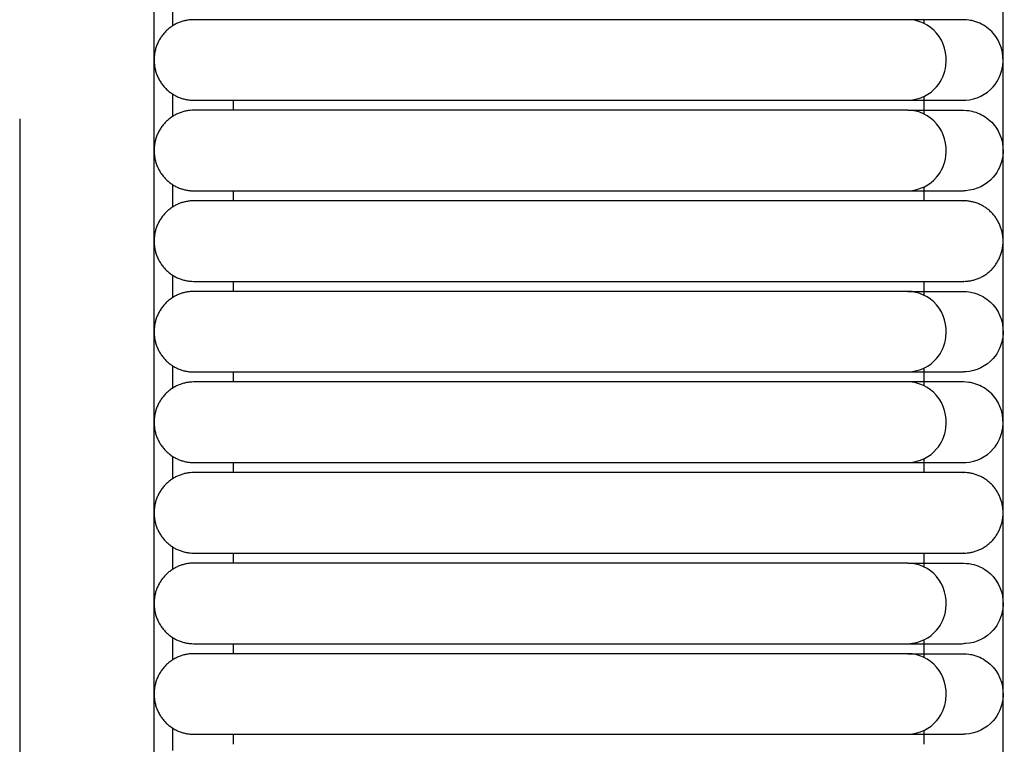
# Model space of a CAD drawing. Header units: millimetres. Extents: x -31695 to -19845, y -5614 to 7253.
# Tile 349 of 432: x -25021 to -24971, y 4986 to 5023. Entities that reach past the tile are written whole.
import ezdxf

# ---------------------------------------------------------------- set-up
doc = ezdxf.new("R2010")
doc.units = ezdxf.units.MM
doc.layers.add('2d', color=7, linetype='Continuous', true_color=0x000000)

msp = doc.modelspace()

# ---------------------------------------------------------------- linework, layer by layer
at = {"layer": '2d', "linetype": 'Continuous', "lineweight": -3}
for points, degree in [([(-24970.929, 4677.247), (-24970.929, 5052.785), (-24970.929, 5428.322)], 2), ([(-25013.743, 4697.546), (-25013.743, 5052.785), (-25013.743, 5408.023)], 2), ([(-25012.817, 5023.666), (-25012.817, 5023.286), (-25012.817, 5022.907), (-25012.817, 5022.528)], 3), ([(-24987.319, 5022.843), (-24996.05, 5022.843), (-25004.782, 5022.843)], 2), ([(-24974.912, 5022.651), (-24974.912, 5022.747), (-24974.912, 5022.843)], 2), ([(-25012.817, 5019.098), (-25012.817, 5018.719), (-25012.817, 5018.34), (-25012.817, 5017.961)], 3), ([(-24974.912, 5018.083), (-24974.912, 5018.529), (-24974.912, 5018.975)], 2), ([(-25009.76, 5018.783), (-25009.76, 5018.53), (-25009.76, 5018.276)], 2), ([(-25004.782, 5018.783), (-24996.05, 5018.783), (-24987.319, 5018.783)], 2), ([(-24987.319, 5018.783), (-24986.453, 5018.784), (-24985.583, 5018.784), (-24984.73, 5018.784)], 3), ([(-24973.212, 5018.784), (-24973.025, 5018.784), (-24972.927, 5018.784), (-24972.921, 5018.784)], 3), ([(-24972.914, 5018.784), (-24972.879, 5018.784), (-24972.846, 5018.785), (-24972.812, 5018.786)], 3), ([(-25020.521, 5017.84), (-25020.521, 4936.049), (-25020.521, 4854.681), (-25020.521, 4786.528)], 3), ([(-24987.319, 5018.276), (-24996.05, 5018.276), (-25004.782, 5018.276)], 2), ([(-25012.817, 5014.531), (-25012.817, 5014.152), (-25012.817, 5013.773), (-25012.817, 5013.394)], 3), ([(-24974.912, 5013.709), (-24974.912, 5014.058), (-24974.912, 5014.408)], 2), ([(-25009.76, 5014.216), (-25009.76, 5013.962), (-25009.76, 5013.709)], 2), ([(-25004.782, 5014.216), (-24996.05, 5014.216), (-24987.319, 5014.216)], 2), ([(-24987.319, 5014.216), (-24985.715, 5014.216), (-24984.097, 5014.216), (-24982.605, 5014.216)], 3), ([(-24973.212, 5014.216), (-24973.025, 5014.216), (-24972.927, 5014.216), (-24972.921, 5014.216)], 3), ([(-24972.812, 5014.219), (-24972.846, 5014.218), (-24972.879, 5014.217), (-24972.914, 5014.216)], 3), ([(-24987.319, 5013.709), (-24996.05, 5013.709), (-25004.782, 5013.709)], 2), ([(-25012.817, 5009.963), (-25012.817, 5009.584), (-25012.817, 5009.205), (-25012.817, 5008.826)], 3), ([(-25009.76, 5009.649), (-25009.76, 5009.395), (-25009.76, 5009.141)], 2), ([(-25004.782, 5009.649), (-24996.05, 5009.649), (-24987.319, 5009.649)], 2), ([(-24974.912, 5008.949), (-24974.912, 5009.299), (-24974.912, 5009.649)], 2), ([(-24987.319, 5009.141), (-24996.05, 5009.141), (-25004.782, 5009.141)], 2), ([(-25012.817, 5005.396), (-25012.817, 5005.017), (-25012.817, 5004.638), (-25012.817, 5004.259)], 3), ([(-25009.76, 5005.081), (-25009.76, 5004.828), (-25009.76, 5004.574)], 2), ([(-25004.782, 5005.081), (-24996.05, 5005.081), (-24987.319, 5005.081)], 2), ([(-24974.912, 5004.381), (-24974.912, 5004.827), (-24974.912, 5005.273)], 2), ([(-24973.212, 5005.082), (-24973.025, 5005.082), (-24972.927, 5005.082), (-24972.921, 5005.082)], 3), ([(-24972.812, 5005.084), (-24972.846, 5005.083), (-24972.879, 5005.082), (-24972.914, 5005.082)], 3), ([(-24987.319, 5004.574), (-24996.05, 5004.574), (-25004.782, 5004.574)], 2), ([(-25012.817, 5000.829), (-25012.817, 5000.45), (-25012.817, 5000.071), (-25012.817, 4999.692)], 3), ([(-25009.76, 5000.514), (-25009.76, 5000.26), (-25009.76, 5000.006)], 2), ([(-25004.782, 5000.514), (-24996.05, 5000.514), (-24987.319, 5000.514)], 2), ([(-24987.319, 5000.514), (-24985.715, 5000.514), (-24984.097, 5000.514), (-24982.605, 5000.514)], 3), ([(-24974.912, 5000.006), (-24974.912, 5000.356), (-24974.912, 5000.706)], 2), ([(-24973.212, 5000.514), (-24973.025, 5000.514), (-24972.927, 5000.514), (-24972.921, 5000.514)], 3), ([(-24972.914, 5000.514), (-24972.879, 5000.515), (-24972.846, 5000.516), (-24972.812, 5000.517)], 3), ([(-24987.319, 5000.006), (-24996.05, 5000.006), (-25004.782, 5000.006)], 2), ([(-25012.817, 4996.261), (-25012.817, 4995.882), (-25012.817, 4995.503), (-25012.817, 4995.124)], 3), ([(-25009.76, 4995.947), (-25009.76, 4995.693), (-25009.76, 4995.439)], 2), ([(-25004.782, 4995.947), (-24996.05, 4995.947), (-24987.319, 4995.947)], 2), ([(-24974.912, 4995.247), (-24974.912, 4995.597), (-24974.912, 4995.947)], 2), ([(-24987.319, 4995.439), (-24996.05, 4995.439), (-25004.782, 4995.439)], 2), ([(-25012.817, 4991.694), (-25012.817, 4991.315), (-25012.817, 4990.936), (-25012.817, 4990.557)], 3), ([(-24974.912, 4990.679), (-24974.912, 4991.125), (-24974.912, 4991.571)], 2), ([(-25009.76, 4991.379), (-25009.76, 4991.126), (-25009.76, 4990.872)], 2), ([(-25004.782, 4991.379), (-24996.05, 4991.379), (-24987.319, 4991.379)], 2), ([(-24973.212, 4991.379), (-24973.025, 4991.379), (-24972.927, 4991.379), (-24972.921, 4991.38)], 3), ([(-24972.812, 4991.382), (-24972.846, 4991.381), (-24972.879, 4991.38), (-24972.914, 4991.379)], 3), ([(-24987.319, 4990.872), (-24996.05, 4990.872), (-25004.782, 4990.872)], 2), ([(-25012.817, 4987.127), (-25012.817, 4986.748), (-25012.817, 4986.369), (-25012.817, 4985.99)], 3), ([(-25009.76, 4986.812), (-25009.76, 4986.558), (-25009.76, 4986.304)], 2), ([(-25004.782, 4986.812), (-24996.05, 4986.812), (-24987.319, 4986.812)], 2), ([(-24974.912, 4986.304), (-24974.912, 4986.654), (-24974.912, 4987.004)], 2), ([(-24973.212, 4986.812), (-24973.025, 4986.812), (-24972.927, 4986.812), (-24972.921, 4986.812)], 3), ([(-24972.812, 4986.815), (-24972.846, 4986.814), (-24972.879, 4986.813), (-24972.914, 4986.812)], 3)]:
    msp.add_open_spline(points, degree=degree, dxfattribs=at)
for points, weights in [([(-25011.751, 5022.843), (-25013.743, 5022.843), (-25013.743, 5020.813)], [0.999999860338, 0.707106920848, 0.999999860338]), ([(-25013.743, 5020.813), (-25013.743, 5018.783), (-25011.751, 5018.783)], [0.999999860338, 0.707106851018, 1]), ([(-25011.751, 5018.276), (-25013.743, 5018.276), (-25013.743, 5016.246)], [1, 0.707106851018, 0.999999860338]), ([(-25011.751, 5013.709), (-25013.743, 5013.709), (-25013.743, 5011.679)], [1, 0.707106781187, 1]), ([(-24972.92, 5013.709), (-24972.92, 5013.709), (-24975.727, 5013.709)], [1, 0.951503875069, 0.919067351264]), ([(-24970.929, 5011.679), (-24970.929, 5013.709), (-24972.92, 5013.709)], [0.999999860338, 0.707106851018, 1]), ([(-25013.743, 5011.679), (-25013.743, 5009.649), (-25011.751, 5009.649)], [1, 0.707106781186, 1]), ([(-24972.92, 5009.649), (-24970.929, 5009.649), (-24970.929, 5011.679)], [0.999999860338, 0.707106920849, 0.999999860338]), ([(-24975.727, 5009.649), (-24972.92, 5009.649), (-24972.92, 5009.649)], [0.919067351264, 0.951503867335, 0.999999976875]), ([(-25011.751, 5009.141), (-25013.743, 5009.141), (-25013.743, 5007.111)], [0.999999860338, 0.707106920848, 0.999999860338]), ([(-25013.743, 5007.111), (-25013.743, 5005.081), (-25011.751, 5005.081)], [0.999999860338, 0.707106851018, 1]), ([(-25011.751, 5004.574), (-25013.743, 5004.574), (-25013.743, 5002.544)], [1, 0.707106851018, 0.999999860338]), ([(-25011.751, 5000.006), (-25013.743, 5000.006), (-25013.743, 4997.977)], [1, 0.707106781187, 1]), ([(-24972.92, 5000.006), (-24972.92, 5000.006), (-24975.727, 5000.006)], [1, 0.951503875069, 0.919067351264]), ([(-24970.929, 4997.977), (-24970.929, 5000.006), (-24972.92, 5000.006)], [1, 0.707106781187, 1]), ([(-25013.743, 4997.977), (-25013.743, 4995.947), (-25011.751, 4995.947)], [1, 0.707106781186, 1]), ([(-24972.92, 4995.947), (-24970.929, 4995.947), (-24970.929, 4997.977)], [0.999999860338, 0.707106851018, 1]), ([(-24975.727, 4995.947), (-24972.92, 4995.947), (-24972.92, 4995.947)], [0.919067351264, 0.951503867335, 0.999999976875]), ([(-25011.751, 4995.439), (-25013.743, 4995.439), (-25013.743, 4993.409)], [0.999999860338, 0.707106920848, 0.999999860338]), ([(-25013.743, 4993.409), (-25013.743, 4991.379), (-25011.751, 4991.379)], [0.999999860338, 0.707106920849, 0.999999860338]), ([(-25011.751, 4990.872), (-25013.743, 4990.872), (-25013.743, 4988.842)], [0.999999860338, 0.707106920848, 0.999999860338]), ([(-25013.743, 4988.842), (-25013.743, 4986.812), (-25011.751, 4986.812)], [0.999999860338, 0.707106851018, 1])]:
    msp.add_rational_spline(points, weights, degree=2, dxfattribs=at)
for points, weights, knots in [([(-25004.782, 5022.843), (-25007.669, 5022.843), (-25009.71, 5022.843), (-25011.751, 5022.843), (-25011.751, 5022.843)], [1, 0.853553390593, 0.853553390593, 0.853553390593, 1], [3.754631, 3.754631, 3.754631, 4.33453, 4.33453, 4.914429, 4.914429, 4.914429]), ([(-25011.751, 5018.783), (-25011.751, 5018.783), (-25009.71, 5018.783), (-25007.669, 5018.783), (-25004.782, 5018.783)], [1, 0.853553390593, 0.853553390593, 0.853553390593, 1], [6.799385, 6.799385, 6.799385, 7.379284, 7.379284, 7.959183, 7.959183, 7.959183]), ([(-25004.782, 5018.276), (-25007.669, 5018.276), (-25009.71, 5018.276), (-25011.751, 5018.276), (-25011.751, 5018.276)], [1, 0.853553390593, 0.853553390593, 0.853553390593, 0.999999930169], [0.240711, 0.240711, 0.240711, 0.820611, 0.820611, 1.400509, 1.400509, 1.400509]), ([(-25013.743, 5016.246), (-25013.743, 5015.405), (-25013.159, 5014.811), (-25012.576, 5014.216), (-25011.751, 5014.216)], [1, 0.853553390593, 0.853553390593, 0.853553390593, 1], [2.9713058, 2.9713058, 2.9713058, 3.1369912, 3.1369912, 3.3026766, 3.3026766, 3.3026766]), ([(-25011.751, 5014.216), (-25011.751, 5014.216), (-25009.71, 5014.216), (-25007.669, 5014.216), (-25004.782, 5014.216)], [1, 0.853553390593, 0.853553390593, 0.853553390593, 1], [3.302677, 3.302677, 3.302677, 3.882576, 3.882576, 4.462475, 4.462475, 4.462475]), ([(-25004.782, 5013.709), (-25007.669, 5013.709), (-25009.71, 5013.709), (-25011.751, 5013.709), (-25011.751, 5013.709)], [1, 0.853553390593, 0.853553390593, 0.853553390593, 1], [14.741392, 14.741392, 14.741392, 15.321291, 15.321291, 15.90119, 15.90119, 15.90119]), ([(-24975.727, 5013.709), (-24976.53, 5013.709), (-24978.87, 5013.709), (-24982.37, 5013.709), (-24987.319, 5013.709)], [0.919067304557, 0.853553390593, 0.853553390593, 0.853553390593, 1], [11.328464, 11.328464, 11.328464, 11.993374, 11.993374, 12.987487, 12.987487, 12.987487]), ([(-25011.751, 5009.649), (-25011.751, 5009.649), (-25009.71, 5009.649), (-25007.669, 5009.649), (-25004.782, 5009.649)], [1, 0.853553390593, 0.853553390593, 0.853553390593, 1], [17.786146, 17.786146, 17.786146, 18.366045, 18.366045, 18.945944, 18.945944, 18.945944]), ([(-24987.319, 5009.649), (-24982.37, 5009.649), (-24978.87, 5009.649), (-24976.53, 5009.649), (-24975.727, 5009.649)], [1, 0.853553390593, 0.853553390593, 0.853553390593, 0.919067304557], [20.699849, 20.699849, 20.699849, 21.693962, 21.693962, 22.358871, 22.358871, 22.358871]), ([(-25004.782, 5009.141), (-25007.669, 5009.141), (-25009.71, 5009.141), (-25011.751, 5009.141), (-25011.751, 5009.141)], [1, 0.853553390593, 0.853553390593, 0.853553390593, 1], [0.240711, 0.240711, 0.240711, 0.82061, 0.82061, 1.400509, 1.400509, 1.400509]), ([(-25011.751, 5005.081), (-25011.751, 5005.081), (-25009.71, 5005.081), (-25007.669, 5005.081), (-25004.782, 5005.081)], [1, 0.853553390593, 0.853553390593, 0.853553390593, 1], [3.285465, 3.285465, 3.285465, 3.865364, 3.865364, 4.445263, 4.445263, 4.445263]), ([(-25004.782, 5004.574), (-25007.669, 5004.574), (-25009.71, 5004.574), (-25011.751, 5004.574), (-25011.751, 5004.574)], [1, 0.853553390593, 0.853553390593, 0.853553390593, 0.999999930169], [5.598928, 5.598928, 5.598928, 6.178827, 6.178827, 6.758726, 6.758726, 6.758726]), ([(-25013.743, 5002.544), (-25013.743, 5001.703), (-25013.159, 5001.108), (-25012.576, 5000.514), (-25011.751, 5000.514)], [1, 0.853553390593, 0.853553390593, 0.853553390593, 1], [8.3295224, 8.3295224, 8.3295224, 8.4952078, 8.4952078, 8.6608932, 8.6608932, 8.6608932]), ([(-25011.751, 5000.514), (-25011.751, 5000.514), (-25009.71, 5000.514), (-25007.669, 5000.514), (-25004.782, 5000.514)], [1, 0.853553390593, 0.853553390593, 0.853553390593, 1], [8.660893, 8.660893, 8.660893, 9.240792, 9.240792, 9.820691, 9.820691, 9.820691]), ([(-25004.782, 5000.006), (-25007.669, 5000.006), (-25009.71, 5000.006), (-25011.751, 5000.006), (-25011.751, 5000.006)], [0.999999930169, 0.853553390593, 0.853553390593, 0.853553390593, 1], [14.741392, 14.741392, 14.741392, 15.321291, 15.321291, 15.90119, 15.90119, 15.90119]), ([(-24975.727, 5000.006), (-24976.53, 5000.006), (-24978.87, 5000.006), (-24982.37, 5000.006), (-24987.319, 5000.006)], [0.919067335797, 0.853553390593, 0.853553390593, 0.853553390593, 1], [11.328464, 11.328464, 11.328464, 11.993374, 11.993374, 12.987487, 12.987487, 12.987487]), ([(-25011.751, 4995.947), (-25011.751, 4995.947), (-25009.71, 4995.947), (-25007.669, 4995.947), (-25004.782, 4995.947)], [1, 0.853553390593, 0.853553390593, 0.853553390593, 1], [17.786146, 17.786146, 17.786146, 18.366045, 18.366045, 18.945944, 18.945944, 18.945944]), ([(-24987.319, 4995.947), (-24982.37, 4995.947), (-24978.87, 4995.947), (-24976.53, 4995.947), (-24975.727, 4995.947)], [1, 0.853553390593, 0.853553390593, 0.853553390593, 0.919067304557], [20.699849, 20.699849, 20.699849, 21.693962, 21.693962, 22.358871, 22.358871, 22.358871]), ([(-25004.782, 4995.439), (-25007.669, 4995.439), (-25009.71, 4995.439), (-25011.751, 4995.439), (-25011.751, 4995.439)], [1, 0.853553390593, 0.853553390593, 0.853553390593, 0.999999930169], [0.240711, 0.240711, 0.240711, 0.820611, 0.820611, 1.400509, 1.400509, 1.400509]), ([(-25011.751, 4991.379), (-25011.751, 4991.379), (-25009.71, 4991.379), (-25007.669, 4991.379), (-25004.782, 4991.379)], [0.999999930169, 0.853553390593, 0.853553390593, 0.853553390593, 0.999999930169], [3.285465, 3.285465, 3.285465, 3.865364, 3.865364, 4.445263, 4.445263, 4.445263]), ([(-25004.782, 4990.872), (-25007.669, 4990.872), (-25009.71, 4990.872), (-25011.751, 4990.872), (-25011.751, 4990.872)], [1, 0.853553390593, 0.853553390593, 0.853553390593, 0.999999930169], [0.240711, 0.240711, 0.240711, 0.820611, 0.820611, 1.400509, 1.400509, 1.400509]), ([(-25011.751, 4986.812), (-25011.751, 4986.812), (-25009.71, 4986.812), (-25007.669, 4986.812), (-25004.782, 4986.812)], [1, 0.853553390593, 0.853553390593, 0.853553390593, 1], [3.285465, 3.285465, 3.285465, 3.865364, 3.865364, 4.445263, 4.445263, 4.445263])]:
    msp.add_rational_spline(points, weights, degree=2, knots=knots, dxfattribs=at)
for points, knots in [([(-24975.727, 5022.843), (-24975.874, 5022.843), (-24976.066, 5022.843), (-24976.298, 5022.843), (-24976.901, 5022.843), (-24977.764, 5022.843), (-24978.755, 5022.843), (-24979.807, 5022.843), (-24981.114, 5022.843), (-24982.608, 5022.843), (-24984.099, 5022.843), (-24985.716, 5022.843), (-24987.319, 5022.843)], [0.644203, 0.644203, 0.644203, 0.644203, 0.798616, 0.798616, 0.798616, 1.182464, 1.182464, 1.182464, 1.585695, 1.585695, 1.585695, 2.000726, 2.000726, 2.000726, 2.000726]), ([(-24975.713, 5018.784), (-24975.113, 5018.815), (-24974.62, 5019.066), (-24974.282, 5019.466), (-24974.03, 5019.764), (-24973.865, 5020.141), (-24973.813, 5020.535), (-24973.737, 5021.115), (-24973.914, 5021.726), (-24974.284, 5022.163), (-24974.645, 5022.589), (-24975.184, 5022.843), (-24975.727, 5022.843)], [0.0014909, 0.0014909, 0.0014909, 0.0014909, 0.1660925, 0.1660925, 0.1660925, 0.287182, 0.287182, 0.287182, 0.4679963, 0.4679963, 0.4679963, 0.6442032, 0.6442032, 0.6442032, 0.6442032]), ([(-24972.92, 5022.843), (-24972.934, 5022.843), (-24973.032, 5022.843), (-24973.22, 5022.843), (-24973.408, 5022.843), (-24973.685, 5022.843), (-24974.054, 5022.843), (-24974.486, 5022.843), (-24975.045, 5022.843), (-24975.727, 5022.843)], [14.274257, 14.274257, 14.274257, 14.274257, 14.962807, 14.962807, 14.962807, 15.661498, 15.661498, 15.661498, 16.489364, 16.489364, 16.489364, 16.489364]), ([(-24972.812, 5018.786), (-24972.288, 5018.815), (-24971.779, 5019.066), (-24971.431, 5019.466), (-24971.172, 5019.764), (-24971.001, 5020.141), (-24970.948, 5020.535), (-24970.869, 5021.115), (-24971.051, 5021.726), (-24971.433, 5022.163), (-24971.619, 5022.376), (-24971.851, 5022.546), (-24972.234, 5022.721), (-24972.367, 5022.766), (-24972.595, 5022.817), (-24972.688, 5022.831), (-24972.92, 5022.843)], [13.4536647, 13.4536647, 13.4536647, 13.4536647, 13.6698231, 13.6698231, 13.6698231, 13.8288406, 13.8288406, 13.8288406, 14.0662899, 14.0662899, 14.0662899, 14.1797667, 14.1797667, 14.2364823, 14.2364823, 14.2742571, 14.2742571, 14.2742571, 14.2742571]), ([(-24987.319, 5018.784), (-24985.715, 5018.784), (-24984.097, 5018.784), (-24982.605, 5018.784), (-24981.11, 5018.784), (-24979.802, 5018.784), (-24978.75, 5018.784), (-24977.758, 5018.784), (-24976.894, 5018.784), (-24976.291, 5018.784), (-24976.059, 5018.784), (-24975.867, 5018.784), (-24975.72, 5018.784)], [0, 0, 0, 0, 0.489921, 0.489921, 0.489921, 0.9659, 0.9659, 0.9659, 1.418993, 1.418993, 1.418993, 1.601269, 1.601269, 1.601269, 1.601269]), ([(-24975.72, 5018.784), (-24975.037, 5018.784), (-24974.479, 5018.784), (-24974.046, 5018.784), (-24973.678, 5018.784), (-24973.4, 5018.784), (-24973.212, 5018.784)], [1.601269, 1.601269, 1.601269, 1.601269, 2.483847, 2.483847, 2.483847, 3.228714, 3.228714, 3.228714, 3.228714]), ([(-24975.727, 5018.276), (-24975.874, 5018.276), (-24976.066, 5018.276), (-24976.298, 5018.276), (-24976.901, 5018.276), (-24977.764, 5018.276), (-24978.755, 5018.276), (-24979.807, 5018.276), (-24981.114, 5018.276), (-24982.608, 5018.276), (-24984.099, 5018.276), (-24985.716, 5018.276), (-24987.319, 5018.276)], [-2.869717, -2.869717, -2.869717, -2.869717, -2.715304, -2.715304, -2.715304, -2.331456, -2.331456, -2.331456, -1.928224, -1.928224, -1.928224, -1.513194, -1.513194, -1.513194, -1.513194]), ([(-24975.72, 5014.216), (-24975.113, 5014.248), (-24974.62, 5014.499), (-24974.282, 5014.899), (-24974.03, 5015.197), (-24973.865, 5015.574), (-24973.813, 5015.968), (-24973.737, 5016.547), (-24973.914, 5017.158), (-24974.284, 5017.595), (-24974.645, 5018.022), (-24975.184, 5018.276), (-24975.727, 5018.276)], [7.8176487, 7.8176487, 7.8176487, 7.8176487, 7.982441, 7.982441, 7.982441, 8.1036708, 8.1036708, 8.1036708, 8.2846947, 8.2846947, 8.2846947, 8.4611058, 8.4611058, 8.4611058, 8.4611058]), ([(-24975.727, 5018.276), (-24975.045, 5018.276), (-24974.486, 5018.276), (-24974.054, 5018.276), (-24973.685, 5018.276), (-24973.408, 5018.276), (-24973.22, 5018.276), (-24973.032, 5018.276), (-24972.934, 5018.276), (-24972.92, 5018.276)], [8.461106, 8.461106, 8.461106, 8.461106, 9.288971, 9.288971, 9.288971, 9.987663, 9.987663, 9.987663, 10.676212, 10.676212, 10.676212, 10.676212]), ([(-24972.92, 5018.276), (-24972.688, 5018.264), (-24972.595, 5018.25), (-24972.367, 5018.199), (-24972.234, 5018.154), (-24971.851, 5017.979), (-24971.619, 5017.809), (-24971.433, 5017.595), (-24971.051, 5017.158), (-24970.869, 5016.547), (-24970.948, 5015.968), (-24971.001, 5015.574), (-24971.172, 5015.197), (-24971.431, 5014.899), (-24971.779, 5014.499), (-24972.288, 5014.248), (-24972.812, 5014.219)], [10.6762123, 10.6762123, 10.6762123, 10.6762123, 10.7139875, 10.7139875, 10.7707038, 10.7707038, 10.8841819, 10.8841819, 10.8841819, 11.121634, 11.121634, 11.121634, 11.2806533, 11.2806533, 11.2806533, 11.4968142, 11.4968142, 11.4968142, 11.4968142]), ([(-24982.605, 5014.216), (-24981.11, 5014.216), (-24979.802, 5014.216), (-24978.75, 5014.216), (-24977.758, 5014.216), (-24976.894, 5014.216), (-24976.291, 5014.216), (-24976.059, 5014.216), (-24975.867, 5014.216), (-24975.72, 5014.216)], [6.706301, 6.706301, 6.706301, 6.706301, 7.18228, 7.18228, 7.18228, 7.635372, 7.635372, 7.635372, 7.817649, 7.817649, 7.817649, 7.817649]), ([(-24975.72, 5014.216), (-24975.037, 5014.216), (-24974.479, 5014.216), (-24974.046, 5014.216), (-24973.678, 5014.216), (-24973.4, 5014.216), (-24973.212, 5014.216)], [0, 0, 0, 0, 0.882578, 0.882578, 0.882578, 1.627446, 1.627446, 1.627446, 1.627446]), ([(-24975.727, 5009.141), (-24975.874, 5009.141), (-24976.066, 5009.141), (-24976.298, 5009.141), (-24976.901, 5009.141), (-24977.764, 5009.141), (-24978.755, 5009.141), (-24979.807, 5009.141), (-24981.114, 5009.141), (-24982.608, 5009.141), (-24984.099, 5009.141), (-24985.716, 5009.141), (-24987.319, 5009.141)], [-2.869717, -2.869717, -2.869717, -2.869717, -2.715304, -2.715304, -2.715304, -2.331456, -2.331456, -2.331456, -1.928224, -1.928224, -1.928224, -1.513194, -1.513194, -1.513194, -1.513194]), ([(-24975.713, 5005.082), (-24975.113, 5005.113), (-24974.62, 5005.364), (-24974.282, 5005.764), (-24974.03, 5006.062), (-24973.865, 5006.439), (-24973.813, 5006.833), (-24973.737, 5007.413), (-24973.914, 5008.024), (-24974.284, 5008.461), (-24974.645, 5008.887), (-24975.184, 5009.141), (-24975.727, 5009.141)], [0.0014909, 0.0014909, 0.0014909, 0.0014909, 0.1660925, 0.1660925, 0.1660925, 0.287182, 0.287182, 0.287182, 0.4679963, 0.4679963, 0.4679963, 0.6442032, 0.6442032, 0.6442032, 0.6442032]), ([(-24975.727, 5009.141), (-24975.045, 5009.141), (-24974.486, 5009.141), (-24974.054, 5009.141), (-24973.685, 5009.141), (-24973.408, 5009.141), (-24973.22, 5009.141), (-24973.032, 5009.141), (-24972.934, 5009.141), (-24972.92, 5009.141)], [0.644203, 0.644203, 0.644203, 0.644203, 1.472068, 1.472068, 1.472068, 2.17076, 2.17076, 2.17076, 2.85931, 2.85931, 2.85931, 2.85931]), ([(-24972.92, 5009.141), (-24972.688, 5009.129), (-24972.595, 5009.115), (-24972.367, 5009.064), (-24972.234, 5009.019), (-24971.851, 5008.844), (-24971.619, 5008.674), (-24971.433, 5008.461), (-24971.051, 5008.024), (-24970.869, 5007.413), (-24970.948, 5006.833), (-24971.001, 5006.439), (-24971.172, 5006.062), (-24971.431, 5005.764), (-24971.779, 5005.364), (-24972.288, 5005.113), (-24972.812, 5005.084)], [2.8593097, 2.8593097, 2.8593097, 2.8593097, 2.8969289, 2.8969289, 2.953411, 2.953411, 3.0664203, 3.0664203, 3.0664203, 3.3039742, 3.3039742, 3.3039742, 3.4630617, 3.4630617, 3.4630617, 3.6793153, 3.6793153, 3.6793153, 3.6793153]), ([(-24987.319, 5005.082), (-24985.715, 5005.082), (-24984.097, 5005.082), (-24982.605, 5005.082), (-24981.11, 5005.082), (-24979.802, 5005.082), (-24978.75, 5005.082), (-24977.758, 5005.082), (-24976.894, 5005.082), (-24976.291, 5005.082), (-24976.059, 5005.082), (-24975.867, 5005.082), (-24975.72, 5005.082)], [0, 0, 0, 0, 0.489921, 0.489921, 0.489921, 0.9659, 0.9659, 0.9659, 1.418993, 1.418993, 1.418993, 1.601269, 1.601269, 1.601269, 1.601269]), ([(-24975.72, 5005.082), (-24975.037, 5005.082), (-24974.479, 5005.082), (-24974.046, 5005.082), (-24973.678, 5005.082), (-24973.4, 5005.082), (-24973.212, 5005.082)], [1.601269, 1.601269, 1.601269, 1.601269, 2.483847, 2.483847, 2.483847, 3.228714, 3.228714, 3.228714, 3.228714]), ([(-24975.727, 5004.574), (-24975.874, 5004.574), (-24976.066, 5004.574), (-24976.298, 5004.574), (-24976.901, 5004.574), (-24977.764, 5004.574), (-24978.755, 5004.574), (-24979.807, 5004.574), (-24981.114, 5004.574), (-24982.608, 5004.574), (-24984.099, 5004.574), (-24985.716, 5004.574), (-24987.319, 5004.574)], [13.819322, 13.819322, 13.819322, 13.819322, 14.001484, 14.001484, 14.001484, 14.454311, 14.454311, 14.454311, 14.930006, 14.930006, 14.930006, 15.419619, 15.419619, 15.419619, 15.419619]), ([(-24975.72, 5000.514), (-24975.113, 5000.546), (-24974.62, 5000.797), (-24974.282, 5001.197), (-24974.03, 5001.495), (-24973.865, 5001.872), (-24973.813, 5002.266), (-24973.737, 5002.845), (-24973.914, 5003.456), (-24974.284, 5003.893), (-24974.645, 5004.32), (-24975.184, 5004.574), (-24975.727, 5004.574)], [13.1758653, 13.1758653, 13.1758653, 13.1758653, 13.3406576, 13.3406576, 13.3406576, 13.4618875, 13.4618875, 13.4618875, 13.6429113, 13.6429113, 13.6429113, 13.8193224, 13.8193224, 13.8193224, 13.8193224]), ([(-24972.92, 5004.574), (-24972.934, 5004.574), (-24973.032, 5004.574), (-24973.22, 5004.574), (-24973.408, 5004.574), (-24973.685, 5004.574), (-24974.054, 5004.574), (-24974.486, 5004.574), (-24975.045, 5004.574), (-24975.727, 5004.574)], [14.274257, 14.274257, 14.274257, 14.274257, 14.993691, 14.993691, 14.993691, 15.723721, 15.723721, 15.723721, 16.588719, 16.588719, 16.588719, 16.588719]), ([(-24972.812, 5000.517), (-24972.288, 5000.546), (-24971.779, 5000.797), (-24971.431, 5001.197), (-24971.172, 5001.495), (-24971.001, 5001.872), (-24970.948, 5002.266), (-24970.869, 5002.845), (-24971.051, 5003.456), (-24971.433, 5003.893), (-24971.619, 5004.107), (-24971.851, 5004.277), (-24972.234, 5004.452), (-24972.367, 5004.497), (-24972.595, 5004.548), (-24972.688, 5004.562), (-24972.92, 5004.574)], [13.4541586, 13.4541586, 13.4541586, 13.4541586, 13.6704012, 13.6704012, 13.6704012, 13.8294805, 13.8294805, 13.8294805, 14.0670223, 14.0670223, 14.0670223, 14.1800995, 14.1800995, 14.2366154, 14.2366154, 14.2742572, 14.2742572, 14.2742572, 14.2742572]), ([(-24982.605, 5000.514), (-24981.11, 5000.514), (-24979.802, 5000.514), (-24978.75, 5000.514), (-24977.758, 5000.514), (-24976.894, 5000.514), (-24976.291, 5000.514), (-24976.059, 5000.514), (-24975.867, 5000.514), (-24975.72, 5000.514)], [12.064518, 12.064518, 12.064518, 12.064518, 12.540497, 12.540497, 12.540497, 12.993589, 12.993589, 12.993589, 13.175865, 13.175865, 13.175865, 13.175865]), ([(-24975.72, 5000.514), (-24975.037, 5000.514), (-24974.479, 5000.514), (-24974.046, 5000.514), (-24973.678, 5000.514), (-24973.4, 5000.514), (-24973.212, 5000.514)], [0, 0, 0, 0, 0.882578, 0.882578, 0.882578, 1.627446, 1.627446, 1.627446, 1.627446]), ([(-24975.727, 4995.439), (-24975.874, 4995.439), (-24976.066, 4995.439), (-24976.298, 4995.439), (-24976.901, 4995.439), (-24977.764, 4995.439), (-24978.755, 4995.439), (-24979.807, 4995.439), (-24981.114, 4995.439), (-24982.608, 4995.439), (-24984.099, 4995.439), (-24985.716, 4995.439), (-24987.319, 4995.439)], [-2.869717, -2.869717, -2.869717, -2.869717, -2.715304, -2.715304, -2.715304, -2.331456, -2.331456, -2.331456, -1.928224, -1.928224, -1.928224, -1.513194, -1.513194, -1.513194, -1.513194]), ([(-24975.72, 4991.379), (-24975.113, 4991.411), (-24974.62, 4991.662), (-24974.282, 4992.062), (-24974.03, 4992.36), (-24973.865, 4992.737), (-24973.813, 4993.131), (-24973.737, 4993.711), (-24973.914, 4994.322), (-24974.284, 4994.759), (-24974.645, 4995.185), (-24975.184, 4995.439), (-24975.727, 4995.439)], [1.6012688, 1.6012688, 1.6012688, 1.6012688, 1.7660611, 1.7660611, 1.7660611, 1.887291, 1.887291, 1.887291, 2.0683148, 2.0683148, 2.0683148, 2.2447259, 2.2447259, 2.2447259, 2.2447259]), ([(-24975.727, 4995.439), (-24975.045, 4995.439), (-24974.486, 4995.439), (-24974.054, 4995.439), (-24973.685, 4995.439), (-24973.408, 4995.439), (-24973.22, 4995.439), (-24973.032, 4995.439), (-24972.934, 4995.439), (-24972.92, 4995.439)], [2.244726, 2.244726, 2.244726, 2.244726, 3.072591, 3.072591, 3.072591, 3.771283, 3.771283, 3.771283, 4.459832, 4.459832, 4.459832, 4.459832]), ([(-24972.92, 4995.439), (-24972.688, 4995.427), (-24972.595, 4995.413), (-24972.367, 4995.362), (-24972.234, 4995.317), (-24971.851, 4995.142), (-24971.619, 4994.972), (-24971.433, 4994.759), (-24971.051, 4994.322), (-24970.869, 4993.711), (-24970.948, 4993.131), (-24971.001, 4992.737), (-24971.172, 4992.36), (-24971.431, 4992.062), (-24971.779, 4991.662), (-24972.288, 4991.411), (-24972.812, 4991.382)], [4.4598324, 4.4598324, 4.4598324, 4.4598324, 4.4976072, 4.4976072, 4.5543229, 4.5543229, 4.6677996, 4.6677996, 4.6677996, 4.9052489, 4.9052489, 4.9052489, 5.0642664, 5.0642664, 5.0642664, 5.2804248, 5.2804248, 5.2804248, 5.2804248]), ([(-24987.319, 4991.379), (-24985.715, 4991.379), (-24984.097, 4991.379), (-24982.605, 4991.379), (-24981.11, 4991.379), (-24979.802, 4991.379), (-24978.75, 4991.379), (-24977.758, 4991.379), (-24976.894, 4991.379), (-24976.291, 4991.379), (-24976.059, 4991.379), (-24975.867, 4991.379), (-24975.72, 4991.379)], [0, 0, 0, 0, 0.489921, 0.489921, 0.489921, 0.9659, 0.9659, 0.9659, 1.418992, 1.418992, 1.418992, 1.601269, 1.601269, 1.601269, 1.601269]), ([(-24975.72, 4991.379), (-24975.037, 4991.379), (-24974.479, 4991.379), (-24974.046, 4991.379), (-24973.678, 4991.379), (-24973.4, 4991.379), (-24973.212, 4991.379)], [0, 0, 0, 0, 0.882578, 0.882578, 0.882578, 1.627446, 1.627446, 1.627446, 1.627446]), ([(-24975.727, 4990.872), (-24975.874, 4990.872), (-24976.066, 4990.872), (-24976.298, 4990.872), (-24976.901, 4990.872), (-24977.764, 4990.872), (-24978.755, 4990.872), (-24979.807, 4990.872), (-24981.114, 4990.872), (-24982.608, 4990.872), (-24984.099, 4990.872), (-24985.716, 4990.872), (-24987.319, 4990.872)], [-2.869717, -2.869717, -2.869717, -2.869717, -2.715304, -2.715304, -2.715304, -2.331456, -2.331456, -2.331456, -1.928224, -1.928224, -1.928224, -1.513194, -1.513194, -1.513194, -1.513194]), ([(-24975.72, 4986.812), (-24975.113, 4986.844), (-24974.62, 4987.095), (-24974.282, 4987.495), (-24974.03, 4987.793), (-24973.865, 4988.17), (-24973.813, 4988.564), (-24973.737, 4989.143), (-24973.914, 4989.754), (-24974.284, 4990.191), (-24974.645, 4990.618), (-24975.184, 4990.872), (-24975.727, 4990.872)], [1.6012688, 1.6012688, 1.6012688, 1.6012688, 1.7660611, 1.7660611, 1.7660611, 1.887291, 1.887291, 1.887291, 2.0683148, 2.0683148, 2.0683148, 2.2447259, 2.2447259, 2.2447259, 2.2447259]), ([(-24975.727, 4990.872), (-24975.045, 4990.872), (-24974.486, 4990.872), (-24974.054, 4990.872), (-24973.685, 4990.872), (-24973.408, 4990.872), (-24973.22, 4990.872), (-24973.032, 4990.872), (-24972.934, 4990.872), (-24972.92, 4990.872)], [2.244726, 2.244726, 2.244726, 2.244726, 3.072591, 3.072591, 3.072591, 3.771283, 3.771283, 3.771283, 4.459832, 4.459832, 4.459832, 4.459832]), ([(-24972.92, 4990.872), (-24972.688, 4990.86), (-24972.595, 4990.846), (-24972.367, 4990.795), (-24972.234, 4990.75), (-24971.851, 4990.575), (-24971.619, 4990.405), (-24971.433, 4990.191), (-24971.051, 4989.754), (-24970.869, 4989.143), (-24970.948, 4988.564), (-24971.001, 4988.17), (-24971.172, 4987.793), (-24971.431, 4987.495), (-24971.779, 4987.095), (-24972.288, 4986.844), (-24972.812, 4986.815)], [4.4598324, 4.4598324, 4.4598324, 4.4598324, 4.4974516, 4.4974516, 4.5539336, 4.5539336, 4.666943, 4.666943, 4.666943, 4.9044969, 4.9044969, 4.9044969, 5.0635843, 5.0635843, 5.0635843, 5.279838, 5.279838, 5.279838, 5.279838]), ([(-24987.319, 4986.812), (-24985.715, 4986.812), (-24984.097, 4986.812), (-24982.605, 4986.812), (-24981.11, 4986.812), (-24979.802, 4986.812), (-24978.75, 4986.812), (-24977.758, 4986.812), (-24976.894, 4986.812), (-24976.291, 4986.812), (-24976.059, 4986.812), (-24975.867, 4986.812), (-24975.72, 4986.812)], [0, 0, 0, 0, 0.489921, 0.489921, 0.489921, 0.9659, 0.9659, 0.9659, 1.418992, 1.418992, 1.418992, 1.601269, 1.601269, 1.601269, 1.601269]), ([(-24975.72, 4986.812), (-24975.037, 4986.812), (-24974.479, 4986.812), (-24974.046, 4986.812), (-24973.678, 4986.812), (-24973.4, 4986.812), (-24973.212, 4986.812)], [0, 0, 0, 0, 0.882578, 0.882578, 0.882578, 1.627446, 1.627446, 1.627446, 1.627446])]:
    msp.add_open_spline(points, degree=3, knots=knots, dxfattribs=at)

doc.saveas('drawing.dxf')
